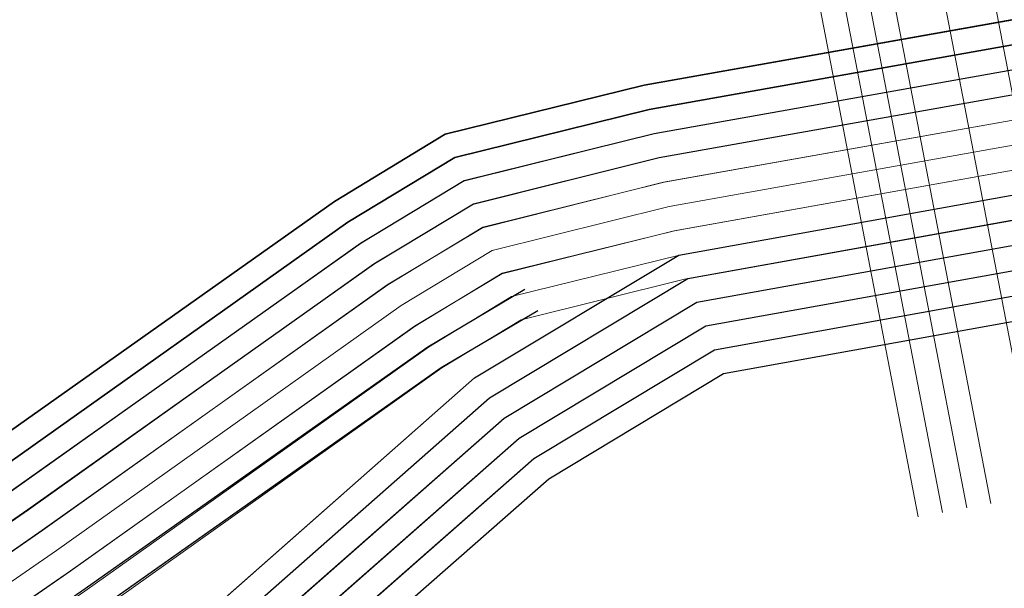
# Model space of a CAD drawing. Header units: metres. Extents: x -502 to 161, y -108 to 174.
# Tile 504 of 656: x -63.53 to -61.54, y -15.51 to -14.37. Entities that reach past the tile are written whole.
import ezdxf

# ---------------------------------------------------------------- set-up
doc = ezdxf.new("R2010")
doc.units = ezdxf.units.M
doc.header["$LTSCALE"] = 0.1
for name, color, linetype in [('BRI31-005.05-5p02-Koordinierung Lageplan 4. BA ZOB West 2022-06-15', 7, 'Continuous'), ('BRI31-005.06-5f07-Koordinierung Lageplan 4. BA ZOB Fernbusbahnh', 7, 'Continuous'), ('BRI32-005.02-5f05-Koordinierung Schemaplan 4 BA ZOB Teilbereich', 7, 'Continuous'), ('BRI32-005.03-5f06-Koordinierung Schemaplan 4 BA ZOB Teilbereich 2 Ost - Bahnhofsallee 2023-01-21', 7, 'Continuous')]:
    doc.layers.add(name, color=color, linetype=linetype)

msp = doc.modelspace()

# ---------------------------------------------------------------- linework, layer by layer
at = {"layer": 'BRI31-005.05-5p02-Koordinierung Lageplan 4. BA ZOB West 2022-06-15', "color": 190, "linetype": 'Continuous', "lineweight": 35, "true_color": 0x7f00ff, "transparency": 33554687, "flags": 128}
for points in [[(-55.7007, -13.3634), (-59.4327, -13.9934), (-61.4087, -14.3464), (-62.2647, -14.4984), (-62.6667, -14.5974), (-62.8907, -14.7334), (-63.5967, -15.2334), (-64.4177, -15.8004), (-64.8657, -15.8864), (-69.7037, -16.7484), (-75.4637, -17.6884), (-81.7337, -18.6534), (-88.9077, -20.0034), (-93.6827, -20.7334), (-98.9647, -21.6334), (-104.5957, -22.9234), (-121.8907, -26.2934), (-126.8117, -27.2034), (-150.4477, -31.7134), (-157.1307, -33.0134), (-162.7687, -32.1234), (-174.7807, -30.4434), (-178.1477, -29.6134), (-179.1357, -29.4334)], [(-55.6927, -13.4124), (-59.4247, -14.0424), (-59.9157, -14.1304), (-61.3997, -14.3954), (-62.2547, -14.5474), (-62.6477, -14.6444), (-62.8637, -14.7754), (-63.5677, -15.2744), (-64.3977, -15.8474), (-64.8567, -15.9354), (-69.6957, -16.7974), (-75.4547, -17.7374), (-81.7247, -18.7024), (-88.8997, -20.0524), (-93.6747, -20.7824), (-98.9547, -21.6824)]]:
    msp.add_lwpolyline(points, dxfattribs=at)
at = {"layer": 'BRI31-005.05-5p02-Koordinierung Lageplan 4. BA ZOB West 2022-06-15', "color": 250, "linetype": 'Continuous', "lineweight": 25, "true_color": 0x333333, "transparency": 33554687, "flags": 128}
for points in [[(-55.6847, -13.4614), (-59.4167, -14.0914), (-59.9067, -14.1794), (-61.3907, -14.4444), (-62.2447, -14.5964), (-62.6287, -14.6914), (-62.8367, -14.8174), (-63.5387, -15.3154), (-64.3777, -15.8944), (-64.8477, -15.9844), (-69.6877, -16.8464), (-75.4457, -17.7864), (-81.7157, -18.7514), (-88.8917, -20.1014), (-93.6667, -20.8314), (-98.9447, -21.7314)], [(-55.6767, -13.5104), (-59.4087, -14.1404), (-59.8977, -14.2284), (-61.3817, -14.4934), (-62.2347, -14.6454), (-62.6097, -14.7384), (-62.8097, -14.8594), (-63.5097, -15.3564), (-64.3577, -15.9414), (-64.8387, -16.0334), (-69.6797, -16.8954), (-75.4367, -17.8354), (-81.7067, -18.8004), (-88.8837, -20.1504), (-93.6587, -20.8804), (-98.9347, -21.7804)], [(-179.1357, -29.7394), (-178.2047, -29.9074), (-176.5237, -30.3244), (-174.8367, -30.8434), (-162.8247, -32.5154), (-157.1227, -33.4214), (-150.6707, -32.1644), (-150.3757, -32.1054), (-126.7397, -27.5954), (-121.8107, -26.6854), (-104.5117, -23.3154), (-93.6067, -21.1744), (-88.8337, -20.4444), (-81.6527, -19.0944), (-75.3827, -18.1294), (-69.6317, -17.1894), (-64.2647, -16.2324), (-63.2977, -15.6984), (-62.6077, -15.0894), (-62.1947, -14.8414), (-59.6597, -14.3864), (-59.3767, -14.3364), (-55.6447, -13.7064)], [(-55.6367, -13.7554), (-59.3687, -14.3854), (-59.6507, -14.4354), (-62.1767, -14.8894), (-62.5777, -15.1304), (-63.2687, -15.7394), (-64.2477, -16.2804), (-69.6237, -17.2384), (-75.3737, -18.1784), (-81.6437, -19.1434), (-88.8257, -20.4934), (-93.5977, -21.2234), (-104.5017, -23.3644), (-121.8007, -26.7344), (-126.7307, -27.6444), (-150.3667, -32.1544), (-150.6607, -32.2134), (-157.1217, -33.4724), (-162.8317, -32.5644), (-174.8437, -30.8934), (-176.5357, -30.3734), (-178.2147, -29.9564), (-179.1357, -29.7904)], [(-55.6287, -13.8044), (-59.3607, -14.4344), (-59.6427, -14.4844), (-62.1587, -14.9374), (-62.5477, -15.1714), (-63.2397, -15.7804), (-64.2307, -16.3284), (-69.6157, -17.2874), (-75.3647, -18.2274), (-81.6347, -19.1924), (-88.8177, -20.5424), (-93.5887, -21.2724), (-104.4917, -23.4134), (-121.7907, -26.7834), (-126.7217, -27.6934), (-150.3577, -32.2034), (-150.6507, -32.2624), (-157.1207, -33.5234), (-162.8387, -32.6134), (-174.8507, -30.9434), (-176.5477, -30.4224), (-178.2247, -30.0054), (-179.1357, -29.8414)], [(-55.6207, -13.8534), (-59.3527, -14.4834), (-59.6277, -14.5324), (-62.1407, -14.9854), (-62.5177, -15.2124), (-63.2107, -15.8214), (-64.2137, -16.3764), (-69.6077, -17.3364), (-75.3557, -18.2764), (-81.6257, -19.2414), (-88.8097, -20.5914), (-93.5797, -21.3214), (-104.4817, -23.4624), (-121.7807, -26.8324), (-126.7127, -27.7424), (-150.3487, -32.2524), (-150.6407, -32.3114), (-157.1197, -33.5744), (-162.8457, -32.6624), (-174.8577, -30.9934), (-176.5597, -30.4714), (-178.2347, -30.0544), (-179.1357, -29.8924)], [(-55.6127, -13.9024), (-59.3447, -14.5324), (-59.6247, -14.5824), (-62.1227, -15.0334), (-62.4877, -15.2534), (-63.1817, -15.8624), (-64.1967, -16.4244), (-69.5997, -17.3854), (-75.3467, -18.3254), (-81.6167, -19.2904), (-88.8017, -20.6404), (-93.5707, -21.3704), (-104.4717, -23.5114), (-121.7707, -26.8814), (-126.7037, -27.7914), (-150.3397, -32.3014), (-150.6307, -32.3604), (-157.1187, -33.6254), (-162.8527, -32.7114), (-174.8647, -31.0434), (-176.5717, -30.5204), (-178.2447, -30.1034), (-179.1357, -29.9434)], [(-55.6047, -13.9514), (-59.3367, -14.5814), (-62.1047, -15.0814), (-62.4577, -15.2944), (-63.1527, -15.9034), (-64.1797, -16.4724), (-69.5917, -17.4344), (-75.3377, -18.3744), (-81.6077, -19.3394), (-88.7937, -20.6894), (-93.5617, -21.4194), (-104.4617, -23.5604), (-121.7607, -26.9304), (-126.6947, -27.8404), (-150.3307, -32.3504), (-150.6207, -32.4094), (-157.1177, -33.6764), (-162.8597, -32.7604), (-174.8717, -31.0934), (-176.5837, -30.5694), (-178.2547, -30.1524), (-179.1357, -29.9944)], [(-62.5057, -14.9114), (-62.7017, -15.0274), (-63.4007, -15.5204), (-64.2987, -16.1364), (-69.6477, -17.0914), (-75.4007, -18.0314), (-81.6707, -18.9964), (-88.8497, -20.3464), (-93.6247, -21.0764), (-104.5317, -23.2174), (-121.8307, -26.5874), (-126.7577, -27.4974), (-150.3937, -32.0074), (-150.6907, -32.0664), (-157.1247, -33.3194), (-162.8107, -32.4174), (-174.8227, -30.7434), (-176.4997, -30.2264), (-178.1847, -29.8094), (-179.1357, -29.6374)], [(-62.4797, -14.9544), (-62.6747, -15.0694), (-63.3727, -15.5614), (-64.2817, -16.1844), (-69.6397, -17.1404), (-75.3917, -18.0804), (-81.6617, -19.0454), (-88.8417, -20.3954), (-93.6157, -21.1254), (-104.5217, -23.2664), (-121.8207, -26.6364), (-126.7487, -27.5464), (-150.3847, -32.0564), (-150.6807, -32.1154), (-157.1237, -33.3704), (-162.8177, -32.4664), (-174.8297, -30.7934), (-176.5117, -30.2754), (-178.1947, -29.8584), (-179.1357, -29.6884)]]:
    msp.add_lwpolyline(points, dxfattribs=at)
at = {"layer": 'BRI31-005.05-5p02-Koordinierung Lageplan 4. BA ZOB West 2022-06-15', "color": 116, "linetype": 'Continuous', "lineweight": 13, "true_color": 0x007f3f, "transparency": 33554687, "flags": 128}
for points in [[(-98.8977, -21.7234), (-93.6667, -20.8304), (-88.8927, -20.1004), (-81.7147, -18.7504), (-75.4437, -17.7854), (-69.6887, -16.8454), (-64.8477, -15.9844), (-64.3767, -15.8944), (-63.5377, -15.3154), (-62.8377, -14.8174), (-62.6297, -14.6924), (-62.2457, -14.5964), (-61.3907, -14.4444), (-59.9067, -14.1794), (-59.4177, -14.0904), (-55.6847, -13.4604)], [(-98.9347, -21.7804), (-93.6587, -20.8794), (-88.8847, -20.1494), (-81.7057, -18.7994), (-75.4347, -17.8344), (-69.6807, -16.8944), (-64.8387, -16.0334), (-64.3567, -15.9414), (-63.5087, -15.3564), (-62.8107, -14.8594), (-62.6107, -14.7394), (-62.2357, -14.6454), (-61.3817, -14.4934), (-59.8977, -14.2284), (-59.4097, -14.1394), (-55.6767, -13.5094)], [(-55.6527, -13.6584), (-59.3837, -14.2884), (-59.8707, -14.3754), (-61.3547, -14.6404), (-62.2037, -14.7924), (-62.5517, -14.8784), (-62.7277, -14.9854), (-63.4237, -15.4794), (-64.2987, -16.0824), (-64.8117, -16.1804), (-69.6547, -17.0434), (-75.4117, -17.9834), (-81.6807, -18.9484), (-88.8587, -20.2984), (-93.6347, -21.0284), (-98.8577, -21.9194)], [(-55.6447, -13.7074), (-59.3757, -14.3374), (-59.8617, -14.4244), (-61.3457, -14.6894), (-62.1937, -14.8414), (-62.5327, -14.9254), (-62.7007, -15.0274), (-63.3947, -15.5204), (-64.2787, -16.1294), (-64.8027, -16.2294), (-69.6467, -17.0924), (-75.4027, -18.0324), (-81.6717, -18.9974), (-88.8507, -20.3474), (-93.6267, -21.0774), (-98.8947, -21.9764)]]:
    msp.add_lwpolyline(points, dxfattribs=at)
at = {"layer": 'BRI31-005.05-5p02-Koordinierung Lageplan 4. BA ZOB West 2022-06-15', "color": 251, "linetype": 'Continuous', "lineweight": 13, "true_color": 0x5b5b5b, "transparency": 33554687, "flags": 128}
for points in [[(-55.6687, -13.5594), (-59.4007, -14.1894), (-59.8887, -14.2774), (-61.3727, -14.5424), (-62.2247, -14.6944), (-62.5907, -14.7854), (-62.7827, -14.9014), (-63.4807, -15.3974), (-64.3377, -15.9884), (-64.8297, -16.0824), (-69.6717, -16.9444), (-75.4277, -17.8844), (-81.6977, -18.8494), (-88.8757, -20.1994), (-93.6507, -20.9294), (-98.8777, -21.8214)], [(-55.6607, -13.6084), (-59.3927, -14.2384), (-59.8797, -14.3264), (-61.3637, -14.5914), (-62.2147, -14.7434), (-62.5717, -14.8324), (-62.7557, -14.9434), (-63.4517, -15.4384), (-64.3177, -16.0354), (-64.8207, -16.1314), (-69.6637, -16.9934), (-75.4187, -17.9334), (-81.6887, -18.8984), (-88.8677, -20.2484), (-93.6427, -20.9784), (-98.9147, -21.8784)]]:
    msp.add_lwpolyline(points, dxfattribs=at)
at = {"layer": 'BRI31-005.06-5f07-Koordinierung Lageplan 4. BA ZOB Fernbusbahnh', "color": 190, "linetype": 'Continuous', "lineweight": 30, "true_color": 0x7f00ff, "transparency": 33554687, "flags": 128}
for points in [[(-55.7007, -13.3634), (-59.4327, -13.9934), (-61.4087, -14.3464), (-62.2647, -14.4984), (-62.6667, -14.5974), (-62.8907, -14.7334), (-63.5967, -15.2334), (-64.4177, -15.8004), (-64.8657, -15.8864), (-69.7037, -16.7484), (-75.4637, -17.6884), (-81.7337, -18.6534), (-88.9077, -20.0034), (-93.6827, -20.7334), (-98.9647, -21.6334), (-104.5957, -22.9234), (-121.8907, -26.2934), (-126.8117, -27.2034), (-150.4477, -31.7134), (-157.1307, -33.0134), (-162.7687, -32.1234), (-174.7807, -30.4434), (-178.1477, -29.6134), (-179.1357, -29.4334)], [(-55.6927, -13.4124), (-59.4247, -14.0424), (-59.9157, -14.1304), (-61.3997, -14.3954), (-62.2547, -14.5474), (-62.6477, -14.6444), (-62.8637, -14.7754), (-63.5677, -15.2744), (-64.3977, -15.8474), (-64.8567, -15.9354), (-69.6957, -16.7974), (-75.4547, -17.7374), (-81.7247, -18.7024), (-88.8997, -20.0524), (-93.6747, -20.7824), (-98.9547, -21.6824)]]:
    msp.add_lwpolyline(points, dxfattribs=at)
at = {"layer": 'BRI31-005.06-5f07-Koordinierung Lageplan 4. BA ZOB Fernbusbahnh', "color": 250, "linetype": 'Continuous', "lineweight": 20, "true_color": 0x333333, "transparency": 33554687, "flags": 128}
for points in [[(-55.6847, -13.4614), (-59.4167, -14.0914), (-59.9067, -14.1794), (-61.3907, -14.4444), (-62.2447, -14.5964), (-62.6287, -14.6914), (-62.8367, -14.8174), (-63.5387, -15.3154), (-64.3777, -15.8944), (-64.8477, -15.9844), (-69.6877, -16.8464), (-75.4457, -17.7864), (-81.7157, -18.7514), (-88.8917, -20.1014), (-93.6667, -20.8314), (-98.9447, -21.7314)], [(-55.6767, -13.5104), (-59.4087, -14.1404), (-59.8977, -14.2284), (-61.3817, -14.4934), (-62.2347, -14.6454), (-62.6097, -14.7384), (-62.8097, -14.8594), (-63.5097, -15.3564), (-64.3577, -15.9414), (-64.8387, -16.0334), (-69.6797, -16.8954), (-75.4367, -17.8354), (-81.7067, -18.8004), (-88.8837, -20.1504), (-93.6587, -20.8804), (-98.9347, -21.7804)], [(-179.1357, -29.7394), (-178.2047, -29.9074), (-176.5237, -30.3244), (-174.8367, -30.8434), (-162.8247, -32.5154), (-157.1227, -33.4214), (-150.6707, -32.1644), (-150.3757, -32.1054), (-126.7397, -27.5954), (-121.8107, -26.6854), (-104.5117, -23.3154), (-93.6067, -21.1744), (-88.8337, -20.4444), (-81.6527, -19.0944), (-75.3827, -18.1294), (-69.6317, -17.1894), (-64.2647, -16.2324), (-63.2977, -15.6984), (-62.6077, -15.0894), (-62.1947, -14.8414), (-59.6597, -14.3864), (-59.3767, -14.3364), (-55.6447, -13.7064)], [(-55.6367, -13.7554), (-59.3687, -14.3854), (-59.6507, -14.4354), (-62.1767, -14.8894), (-62.5777, -15.1304), (-63.2687, -15.7394), (-64.2477, -16.2804), (-69.6237, -17.2384), (-75.3737, -18.1784), (-81.6437, -19.1434), (-88.8257, -20.4934), (-93.5977, -21.2234), (-104.5017, -23.3644), (-121.8007, -26.7344), (-126.7307, -27.6444), (-150.3667, -32.1544), (-150.6607, -32.2134), (-157.1217, -33.4724), (-162.8317, -32.5644), (-174.8437, -30.8934), (-176.5357, -30.3734), (-178.2147, -29.9564), (-179.1357, -29.7904)], [(-55.6287, -13.8044), (-59.3607, -14.4344), (-59.6427, -14.4844), (-62.1587, -14.9374), (-62.5477, -15.1714), (-63.2397, -15.7804), (-64.2307, -16.3284), (-69.6157, -17.2874), (-75.3647, -18.2274), (-81.6347, -19.1924), (-88.8177, -20.5424), (-93.5887, -21.2724), (-104.4917, -23.4134), (-121.7907, -26.7834), (-126.7217, -27.6934), (-150.3577, -32.2034), (-150.6507, -32.2624), (-157.1207, -33.5234), (-162.8387, -32.6134), (-174.8507, -30.9434), (-176.5477, -30.4224), (-178.2247, -30.0054), (-179.1357, -29.8414)], [(-55.6207, -13.8534), (-59.3527, -14.4834), (-59.6277, -14.5324), (-62.1407, -14.9854), (-62.5177, -15.2124), (-63.2107, -15.8214), (-64.2137, -16.3764), (-69.6077, -17.3364), (-75.3557, -18.2764), (-81.6257, -19.2414), (-88.8097, -20.5914), (-93.5797, -21.3214), (-104.4817, -23.4624), (-121.7807, -26.8324), (-126.7127, -27.7424), (-150.3487, -32.2524), (-150.6407, -32.3114), (-157.1197, -33.5744), (-162.8457, -32.6624), (-174.8577, -30.9934), (-176.5597, -30.4714), (-178.2347, -30.0544), (-179.1357, -29.8924)], [(-55.6127, -13.9024), (-59.3447, -14.5324), (-59.6247, -14.5824), (-62.1227, -15.0334), (-62.4877, -15.2534), (-63.1817, -15.8624), (-64.1967, -16.4244), (-69.5997, -17.3854), (-75.3467, -18.3254), (-81.6167, -19.2904), (-88.8017, -20.6404), (-93.5707, -21.3704), (-104.4717, -23.5114), (-121.7707, -26.8814), (-126.7037, -27.7914), (-150.3397, -32.3014), (-150.6307, -32.3604), (-157.1187, -33.6254), (-162.8527, -32.7114), (-174.8647, -31.0434), (-176.5717, -30.5204), (-178.2447, -30.1034), (-179.1357, -29.9434)], [(-55.6047, -13.9514), (-59.3367, -14.5814), (-62.1047, -15.0814), (-62.4577, -15.2944), (-63.1527, -15.9034), (-64.1797, -16.4724), (-69.5917, -17.4344), (-75.3377, -18.3744), (-81.6077, -19.3394), (-88.7937, -20.6894), (-93.5617, -21.4194), (-104.4617, -23.5604), (-121.7607, -26.9304), (-126.6947, -27.8404), (-150.3307, -32.3504), (-150.6207, -32.4094), (-157.1177, -33.6764), (-162.8597, -32.7604), (-174.8717, -31.0934), (-176.5837, -30.5694), (-178.2547, -30.1524), (-179.1357, -29.9944)], [(-62.5057, -14.9114), (-62.7017, -15.0274), (-63.4007, -15.5204), (-64.2987, -16.1364), (-69.6477, -17.0914), (-75.4007, -18.0314), (-81.6707, -18.9964), (-88.8497, -20.3464), (-93.6247, -21.0764), (-104.5317, -23.2174), (-121.8307, -26.5874), (-126.7577, -27.4974), (-150.3937, -32.0074), (-150.6907, -32.0664), (-157.1247, -33.3194), (-162.8107, -32.4174), (-174.8227, -30.7434), (-176.4997, -30.2264), (-178.1847, -29.8094), (-179.1357, -29.6374)], [(-62.4797, -14.9544), (-62.6747, -15.0694), (-63.3727, -15.5614), (-64.2817, -16.1844), (-69.6397, -17.1404), (-75.3917, -18.0804), (-81.6617, -19.0454), (-88.8417, -20.3954), (-93.6157, -21.1254), (-104.5217, -23.2664), (-121.8207, -26.6364), (-126.7487, -27.5464), (-150.3847, -32.0564), (-150.6807, -32.1154), (-157.1237, -33.3704), (-162.8177, -32.4664), (-174.8297, -30.7934), (-176.5117, -30.2754), (-178.1947, -29.8584), (-179.1357, -29.6884)]]:
    msp.add_lwpolyline(points, dxfattribs=at)
at = {"layer": 'BRI32-005.02-5f05-Koordinierung Schemaplan 4 BA ZOB Teilbereich', "color": 190, "linetype": 'Continuous', "lineweight": 35, "true_color": 0x7f00ff, "transparency": 33554687, "flags": 128}
for points in [[(-55.7007, -13.3634), (-59.4327, -13.9934), (-61.4087, -14.3464), (-62.2647, -14.4984), (-62.6667, -14.5974), (-62.8907, -14.7334), (-63.5967, -15.2334), (-64.4177, -15.8004), (-64.8657, -15.8864), (-69.7037, -16.7484), (-75.4637, -17.6884), (-81.7337, -18.6534), (-88.9077, -20.0034), (-93.6827, -20.7334), (-98.9647, -21.6334), (-104.5957, -22.9234), (-121.8907, -26.2934), (-126.8117, -27.2034), (-150.4477, -31.7134), (-157.1307, -33.0134), (-162.7687, -32.1234), (-174.7807, -30.4434), (-178.1477, -29.6134), (-179.1357, -29.4334)], [(-55.6927, -13.4124), (-59.4247, -14.0424), (-59.9157, -14.1304), (-61.3997, -14.3954), (-62.2547, -14.5474), (-62.6477, -14.6444), (-62.8637, -14.7754), (-63.5677, -15.2744), (-64.3977, -15.8474), (-64.8567, -15.9354), (-69.6957, -16.7974), (-75.4547, -17.7374), (-81.7247, -18.7024), (-88.8997, -20.0524), (-93.6747, -20.7824), (-98.9547, -21.6824)]]:
    msp.add_lwpolyline(points, dxfattribs=at)
at = {"layer": 'BRI32-005.02-5f05-Koordinierung Schemaplan 4 BA ZOB Teilbereich', "color": 250, "linetype": 'Continuous', "lineweight": 25, "true_color": 0x333333, "transparency": 33554687, "flags": 128}
for points in [[(-55.6847, -13.4614), (-59.4167, -14.0914), (-59.9067, -14.1794), (-61.3907, -14.4444), (-62.2447, -14.5964), (-62.6287, -14.6914), (-62.8367, -14.8174), (-63.5387, -15.3154), (-64.3777, -15.8944), (-64.8477, -15.9844), (-69.6877, -16.8464), (-75.4457, -17.7864), (-81.7157, -18.7514), (-88.8917, -20.1014), (-93.6667, -20.8314), (-98.9447, -21.7314)], [(-55.6767, -13.5104), (-59.4087, -14.1404), (-59.8977, -14.2284), (-61.3817, -14.4934), (-62.2347, -14.6454), (-62.6097, -14.7384), (-62.8097, -14.8594), (-63.5097, -15.3564), (-64.3577, -15.9414), (-64.8387, -16.0334), (-69.6797, -16.8954), (-75.4367, -17.8354), (-81.7067, -18.8004), (-88.8837, -20.1504), (-93.6587, -20.8804), (-98.9347, -21.7804)], [(-179.1357, -29.7394), (-178.2047, -29.9074), (-176.5237, -30.3244), (-174.8367, -30.8434), (-162.8247, -32.5154), (-157.1227, -33.4214), (-150.6707, -32.1644), (-150.3757, -32.1054), (-126.7397, -27.5954), (-121.8107, -26.6854), (-104.5117, -23.3154), (-93.6067, -21.1744), (-88.8337, -20.4444), (-81.6527, -19.0944), (-75.3827, -18.1294), (-69.6317, -17.1894), (-64.2647, -16.2324), (-63.2977, -15.6984), (-62.6077, -15.0894), (-62.1947, -14.8414), (-59.6597, -14.3864), (-59.3767, -14.3364), (-55.6447, -13.7064)], [(-55.6367, -13.7554), (-59.3687, -14.3854), (-59.6507, -14.4354), (-62.1767, -14.8894), (-62.5777, -15.1304), (-63.2687, -15.7394), (-64.2477, -16.2804), (-69.6237, -17.2384), (-75.3737, -18.1784), (-81.6437, -19.1434), (-88.8257, -20.4934), (-93.5977, -21.2234), (-104.5017, -23.3644), (-121.8007, -26.7344), (-126.7307, -27.6444), (-150.3667, -32.1544), (-150.6607, -32.2134), (-157.1217, -33.4724), (-162.8317, -32.5644), (-174.8437, -30.8934), (-176.5357, -30.3734), (-178.2147, -29.9564), (-179.1357, -29.7904)], [(-55.6287, -13.8044), (-59.3607, -14.4344), (-59.6427, -14.4844), (-62.1587, -14.9374), (-62.5477, -15.1714), (-63.2397, -15.7804), (-64.2307, -16.3284), (-69.6157, -17.2874), (-75.3647, -18.2274), (-81.6347, -19.1924), (-88.8177, -20.5424), (-93.5887, -21.2724), (-104.4917, -23.4134), (-121.7907, -26.7834), (-126.7217, -27.6934), (-150.3577, -32.2034), (-150.6507, -32.2624), (-157.1207, -33.5234), (-162.8387, -32.6134), (-174.8507, -30.9434), (-176.5477, -30.4224), (-178.2247, -30.0054), (-179.1357, -29.8414)], [(-55.6207, -13.8534), (-59.3527, -14.4834), (-59.6277, -14.5324), (-62.1407, -14.9854), (-62.5177, -15.2124), (-63.2107, -15.8214), (-64.2137, -16.3764), (-69.6077, -17.3364), (-75.3557, -18.2764), (-81.6257, -19.2414), (-88.8097, -20.5914), (-93.5797, -21.3214), (-104.4817, -23.4624), (-121.7807, -26.8324), (-126.7127, -27.7424), (-150.3487, -32.2524), (-150.6407, -32.3114), (-157.1197, -33.5744), (-162.8457, -32.6624), (-174.8577, -30.9934), (-176.5597, -30.4714), (-178.2347, -30.0544), (-179.1357, -29.8924)], [(-55.6127, -13.9024), (-59.3447, -14.5324), (-59.6247, -14.5824), (-62.1227, -15.0334), (-62.4877, -15.2534), (-63.1817, -15.8624), (-64.1967, -16.4244), (-69.5997, -17.3854), (-75.3467, -18.3254), (-81.6167, -19.2904), (-88.8017, -20.6404), (-93.5707, -21.3704), (-104.4717, -23.5114), (-121.7707, -26.8814), (-126.7037, -27.7914), (-150.3397, -32.3014), (-150.6307, -32.3604), (-157.1187, -33.6254), (-162.8527, -32.7114), (-174.8647, -31.0434), (-176.5717, -30.5204), (-178.2447, -30.1034), (-179.1357, -29.9434)], [(-55.6047, -13.9514), (-59.3367, -14.5814), (-62.1047, -15.0814), (-62.4577, -15.2944), (-63.1527, -15.9034), (-64.1797, -16.4724), (-69.5917, -17.4344), (-75.3377, -18.3744), (-81.6077, -19.3394), (-88.7937, -20.6894), (-93.5617, -21.4194), (-104.4617, -23.5604), (-121.7607, -26.9304), (-126.6947, -27.8404), (-150.3307, -32.3504), (-150.6207, -32.4094), (-157.1177, -33.6764), (-162.8597, -32.7604), (-174.8717, -31.0934), (-176.5837, -30.5694), (-178.2547, -30.1524), (-179.1357, -29.9944)]]:
    msp.add_lwpolyline(points, dxfattribs=at)
at = {"layer": 'BRI32-005.02-5f05-Koordinierung Schemaplan 4 BA ZOB Teilbereich', "color": 116, "linetype": 'Continuous', "lineweight": 13, "true_color": 0x007f3f, "transparency": 33554687, "flags": 128}
for points in [[(-98.8977, -21.7234), (-93.6667, -20.8304), (-88.8927, -20.1004), (-81.7147, -18.7504), (-75.4437, -17.7854), (-69.6887, -16.8454), (-64.8477, -15.9844), (-64.3767, -15.8944), (-63.5377, -15.3154), (-62.8377, -14.8174), (-62.6297, -14.6924), (-62.2457, -14.5964), (-61.3907, -14.4444), (-59.9067, -14.1794), (-59.4177, -14.0904), (-55.6847, -13.4604)], [(-98.9347, -21.7804), (-93.6587, -20.8794), (-88.8847, -20.1494), (-81.7057, -18.7994), (-75.4347, -17.8344), (-69.6807, -16.8944), (-64.8387, -16.0334), (-64.3567, -15.9414), (-63.5087, -15.3564), (-62.8107, -14.8594), (-62.6107, -14.7394), (-62.2357, -14.6454), (-61.3817, -14.4934), (-59.8977, -14.2284), (-59.4097, -14.1394), (-55.6767, -13.5094)], [(-97.8377, -17.4674), (-97.1877, -21.0354), (-96.9687, -21.3424), (-96.6307, -21.4384), (-93.6507, -20.9284), (-88.8767, -20.1984), (-81.6967, -18.8484), (-75.4257, -17.8834), (-69.6727, -16.9434), (-64.8297, -16.0824), (-64.3367, -15.9884), (-63.4797, -15.3974), (-62.7837, -14.9014), (-62.5917, -14.7864), (-62.2257, -14.6944), (-61.3727, -14.5424), (-59.8887, -14.2774), (-59.4017, -14.1884), (-55.6687, -13.5584)], [(-55.6527, -13.6584), (-59.3837, -14.2884), (-59.8707, -14.3754), (-61.3547, -14.6404), (-62.2037, -14.7924), (-62.5517, -14.8784), (-62.7277, -14.9854), (-63.4237, -15.4794), (-64.2987, -16.0824), (-64.8117, -16.1804), (-69.6547, -17.0434), (-75.4117, -17.9834), (-81.6807, -18.9484), (-88.8587, -20.2984), (-93.6347, -21.0284), (-98.8577, -21.9194)], [(-55.6447, -13.7074), (-59.3757, -14.3374), (-59.8617, -14.4244), (-61.3457, -14.6894), (-62.1937, -14.8414), (-62.5327, -14.9254), (-62.7007, -15.0274), (-63.3947, -15.5204), (-64.2787, -16.1294), (-64.8027, -16.2294), (-69.6467, -17.0924), (-75.4027, -18.0324), (-81.6717, -18.9974), (-88.8507, -20.3474), (-93.6267, -21.0774), (-98.8947, -21.9764)], [(-55.6367, -13.7564), (-59.3677, -14.3864), (-59.8527, -14.4734), (-61.3367, -14.7384), (-62.1837, -14.8904), (-62.5137, -14.9724), (-62.6737, -15.0694), (-63.3657, -15.5614), (-64.2587, -16.1764), (-64.7937, -16.2784), (-69.6387, -17.1414), (-75.3937, -18.0814), (-81.6627, -19.0464), (-88.8427, -20.3964), (-93.6187, -21.1264), (-96.6407, -21.6424), (-97.0907, -21.5164), (-97.3757, -21.1154), (-98.0337, -17.5034), (-97.8377, -17.4674)]]:
    msp.add_lwpolyline(points, dxfattribs=at)
at = {"layer": 'BRI32-005.02-5f05-Koordinierung Schemaplan 4 BA ZOB Teilbereich', "color": 251, "linetype": 'Continuous', "lineweight": 13, "true_color": 0x5b5b5b, "transparency": 33554687, "flags": 128}
for points in [[(-55.6687, -13.5594), (-59.4007, -14.1894), (-59.8887, -14.2774), (-61.3727, -14.5424), (-62.2247, -14.6944), (-62.5907, -14.7854), (-62.7827, -14.9014), (-63.4807, -15.3974), (-64.3377, -15.9884), (-64.8297, -16.0824), (-69.6717, -16.9444), (-75.4277, -17.8844), (-81.6977, -18.8494), (-88.8757, -20.1994), (-93.6507, -20.9294), (-98.8777, -21.8214)], [(-55.6607, -13.6084), (-59.3927, -14.2384), (-59.8797, -14.3264), (-61.3637, -14.5914), (-62.2147, -14.7434), (-62.5717, -14.8324), (-62.7557, -14.9434), (-63.4517, -15.4384), (-64.3177, -16.0354), (-64.8207, -16.1314), (-69.6637, -16.9934), (-75.4187, -17.9334), (-81.6887, -18.8984), (-88.8677, -20.2484), (-93.6427, -20.9784), (-98.9147, -21.8784)], [(-97.9357, -17.4854), (-97.2817, -21.0754), (-97.0297, -21.4294), (-96.6357, -21.5404), (-93.6347, -21.0274), (-88.8597, -20.2974), (-81.6797, -18.9474), (-75.4097, -17.9824), (-69.6557, -17.0424), (-64.8117, -16.1804), (-64.2977, -16.0824), (-63.4227, -15.4794), (-62.7287, -14.9854), (-62.5527, -14.8794), (-62.2047, -14.7924), (-61.3547, -14.6404), (-59.8707, -14.3754), (-59.3847, -14.2874), (-55.6527, -13.6574)]]:
    msp.add_lwpolyline(points, dxfattribs=at)
at = {"layer": 'BRI32-005.03-5f06-Koordinierung Schemaplan 4 BA ZOB Teilbereich 2 Ost - Bahnhofsallee 2023-01-21', "color": 250, "linetype": 'Continuous', "lineweight": 20, "true_color": 0x333333, "transparency": 33554687, "flags": 128}
for points in [[(-61.3687, -15.3064), (-62.1967, -11.0094), (-62.2967, -9.9004), (-63.1277, -1.9434)], [(-61.6137, -15.3524), (-62.4417, -11.0554), (-62.5577, -9.9274), (-63.3777, -1.9684)], [(-61.5647, -15.3434), (-62.3927, -11.0464), (-62.5077, -9.9224), (-63.3277, -1.9634)], [(-61.4667, -15.3254), (-62.2947, -11.0284), (-62.3147, -10.8164), (-63.2277, -1.9534)], [(-61.7117, -15.3704), (-62.5397, -11.0734), (-62.6577, -9.9374), (-63.4777, -1.9784)], [(-61.6627, -15.3614), (-62.4907, -11.0644), (-62.6077, -9.9324), (-63.4277, -1.9734)], [(-55.6847, -13.4614), (-59.4167, -14.0914), (-59.9067, -14.1794), (-61.3907, -14.4444), (-62.2447, -14.5964), (-62.6287, -14.6914), (-62.8367, -14.8174), (-63.5387, -15.3154), (-64.3777, -15.8944), (-64.8477, -15.9844), (-69.6877, -16.8464), (-75.4457, -17.7864), (-81.7157, -18.7514), (-88.8917, -20.1014), (-93.6667, -20.8314), (-98.9447, -21.7314)], [(-55.6767, -13.5104), (-59.4087, -14.1404), (-59.8977, -14.2284), (-61.3817, -14.4934), (-62.2347, -14.6454), (-62.6097, -14.7384), (-62.8097, -14.8594), (-63.5097, -15.3564), (-64.3577, -15.9414), (-64.8387, -16.0334), (-69.6797, -16.8954), (-75.4367, -17.8354), (-81.7067, -18.8004), (-88.8837, -20.1504), (-93.6587, -20.8804), (-98.9347, -21.7804)], [(-179.1357, -29.7394), (-178.2047, -29.9074), (-176.5237, -30.3244), (-174.8367, -30.8434), (-162.8247, -32.5154), (-157.1227, -33.4214), (-150.6707, -32.1644), (-150.3757, -32.1054), (-126.7397, -27.5954), (-121.8107, -26.6854), (-104.5117, -23.3154), (-93.6067, -21.1744), (-88.8337, -20.4444), (-81.6527, -19.0944), (-75.3827, -18.1294), (-69.6317, -17.1894), (-64.2647, -16.2324), (-63.2977, -15.6984), (-62.6077, -15.0894), (-62.1947, -14.8414), (-59.6597, -14.3864), (-59.3767, -14.3364), (-55.6447, -13.7064)], [(-55.6367, -13.7554), (-59.3687, -14.3854), (-59.6507, -14.4354), (-62.1767, -14.8894), (-62.5777, -15.1304), (-63.2687, -15.7394), (-64.2477, -16.2804), (-69.6237, -17.2384), (-75.3737, -18.1784), (-81.6437, -19.1434), (-88.8257, -20.4934), (-93.5977, -21.2234), (-104.5017, -23.3644), (-121.8007, -26.7344), (-126.7307, -27.6444), (-150.3667, -32.1544), (-150.6607, -32.2134), (-157.1217, -33.4724), (-162.8317, -32.5644), (-174.8437, -30.8934), (-176.5357, -30.3734), (-178.2147, -29.9564), (-179.1357, -29.7904)], [(-55.6287, -13.8044), (-59.3607, -14.4344), (-59.6427, -14.4844), (-62.1587, -14.9374), (-62.5477, -15.1714), (-63.2397, -15.7804), (-64.2307, -16.3284), (-69.6157, -17.2874), (-75.3647, -18.2274), (-81.6347, -19.1924), (-88.8177, -20.5424), (-93.5887, -21.2724), (-104.4917, -23.4134), (-121.7907, -26.7834), (-126.7217, -27.6934), (-150.3577, -32.2034), (-150.6507, -32.2624), (-157.1207, -33.5234), (-162.8387, -32.6134), (-174.8507, -30.9434), (-176.5477, -30.4224), (-178.2247, -30.0054), (-179.1357, -29.8414)], [(-55.6207, -13.8534), (-59.3527, -14.4834), (-59.6277, -14.5324), (-62.1407, -14.9854), (-62.5177, -15.2124), (-63.2107, -15.8214), (-64.2137, -16.3764), (-69.6077, -17.3364), (-75.3557, -18.2764), (-81.6257, -19.2414), (-88.8097, -20.5914), (-93.5797, -21.3214), (-104.4817, -23.4624), (-121.7807, -26.8324), (-126.7127, -27.7424), (-150.3487, -32.2524), (-150.6407, -32.3114), (-157.1197, -33.5744), (-162.8457, -32.6624), (-174.8577, -30.9934), (-176.5597, -30.4714), (-178.2347, -30.0544), (-179.1357, -29.8924)], [(-55.6127, -13.9024), (-59.3447, -14.5324), (-59.6247, -14.5824), (-62.1227, -15.0334), (-62.4877, -15.2534), (-63.1817, -15.8624), (-64.1967, -16.4244), (-69.5997, -17.3854), (-75.3467, -18.3254), (-81.6167, -19.2904), (-88.8017, -20.6404), (-93.5707, -21.3704), (-104.4717, -23.5114), (-121.7707, -26.8814), (-126.7037, -27.7914), (-150.3397, -32.3014), (-150.6307, -32.3604), (-157.1187, -33.6254), (-162.8527, -32.7114), (-174.8647, -31.0434), (-176.5717, -30.5204), (-178.2447, -30.1034), (-179.1357, -29.9434)], [(-55.6047, -13.9514), (-59.3367, -14.5814), (-62.1047, -15.0814), (-62.4577, -15.2944), (-63.1527, -15.9034), (-64.1797, -16.4724), (-69.5917, -17.4344), (-75.3377, -18.3744), (-81.6077, -19.3394), (-88.7937, -20.6894), (-93.5617, -21.4194), (-104.4617, -23.5604), (-121.7607, -26.9304), (-126.6947, -27.8404), (-150.3307, -32.3504), (-150.6207, -32.4094), (-157.1177, -33.6764), (-162.8597, -32.7604), (-174.8717, -31.0934), (-176.5837, -30.5694), (-178.2547, -30.1524), (-179.1357, -29.9944)], [(-62.5057, -14.9114), (-62.7017, -15.0274), (-63.4007, -15.5204), (-64.2987, -16.1364), (-69.6477, -17.0914), (-75.4007, -18.0314), (-81.6707, -18.9964), (-88.8497, -20.3464), (-93.6247, -21.0764), (-104.5317, -23.2174), (-121.8307, -26.5874), (-126.7577, -27.4974), (-150.3937, -32.0074), (-150.6907, -32.0664), (-157.1247, -33.3194), (-162.8107, -32.4174), (-174.8227, -30.7434), (-176.4997, -30.2264), (-178.1847, -29.8094), (-179.1357, -29.6374)], [(-62.4797, -14.9544), (-62.6747, -15.0694), (-63.3727, -15.5614), (-64.2817, -16.1844), (-69.6397, -17.1404), (-75.3917, -18.0804), (-81.6617, -19.0454), (-88.8417, -20.3954), (-93.6157, -21.1254), (-104.5217, -23.2664), (-121.8207, -26.6364), (-126.7487, -27.5464), (-150.3847, -32.0564), (-150.6807, -32.1154), (-157.1237, -33.3704), (-162.8177, -32.4664), (-174.8297, -30.7934), (-176.5117, -30.2754), (-178.1947, -29.8584), (-179.1357, -29.6884)]]:
    msp.add_lwpolyline(points, dxfattribs=at)
at = {"layer": 'BRI32-005.03-5f06-Koordinierung Schemaplan 4 BA ZOB Teilbereich 2 Ost - Bahnhofsallee 2023-01-21', "color": 190, "linetype": 'Continuous', "lineweight": 30, "true_color": 0x7f00ff, "transparency": 33554687, "flags": 128}
for points in [[(-55.7007, -13.3634), (-59.4327, -13.9934), (-61.4087, -14.3464), (-62.2647, -14.4984), (-62.6667, -14.5974), (-62.8907, -14.7334), (-63.5967, -15.2334), (-64.4177, -15.8004), (-64.8657, -15.8864), (-69.7037, -16.7484), (-75.4637, -17.6884), (-81.7337, -18.6534), (-88.9077, -20.0034), (-93.6827, -20.7334), (-98.9647, -21.6334), (-104.5957, -22.9234), (-121.8907, -26.2934), (-126.8117, -27.2034), (-150.4477, -31.7134), (-157.1307, -33.0134), (-162.7687, -32.1234), (-174.7807, -30.4434), (-178.1477, -29.6134), (-179.1357, -29.4334)], [(-55.6927, -13.4124), (-59.4247, -14.0424), (-59.9157, -14.1304), (-61.3997, -14.3954), (-62.2547, -14.5474), (-62.6477, -14.6444), (-62.8637, -14.7754), (-63.5677, -15.2744), (-64.3977, -15.8474), (-64.8567, -15.9354), (-69.6957, -16.7974), (-75.4547, -17.7374), (-81.7247, -18.7024), (-88.8997, -20.0524), (-93.6747, -20.7824), (-98.9547, -21.6824)]]:
    msp.add_lwpolyline(points, dxfattribs=at)
at = {"layer": 'BRI32-005.03-5f06-Koordinierung Schemaplan 4 BA ZOB Teilbereich 2 Ost - Bahnhofsallee 2023-01-21', "color": 116, "linetype": 'Continuous', "lineweight": 9, "true_color": 0x007f3f, "transparency": 33554687, "flags": 128}
for points in [[(-98.8977, -21.7234), (-93.6667, -20.8304), (-88.8927, -20.1004), (-81.7147, -18.7504), (-75.4437, -17.7854), (-69.6887, -16.8454), (-64.8477, -15.9844), (-64.3767, -15.8944), (-63.5377, -15.3154), (-62.8377, -14.8174), (-62.6297, -14.6924), (-62.2457, -14.5964), (-61.3907, -14.4444), (-59.9067, -14.1794), (-59.4177, -14.0904), (-55.6847, -13.4604)], [(-98.9347, -21.7804), (-93.6587, -20.8794), (-88.8847, -20.1494), (-81.7057, -18.7994), (-75.4347, -17.8344), (-69.6807, -16.8944), (-64.8387, -16.0334), (-64.3567, -15.9414), (-63.5087, -15.3564), (-62.8107, -14.8594), (-62.6107, -14.7394), (-62.2357, -14.6454), (-61.3817, -14.4934), (-59.8977, -14.2284), (-59.4097, -14.1394), (-55.6767, -13.5094)], [(-97.8377, -17.4674), (-97.1877, -21.0354), (-96.9687, -21.3424), (-96.6307, -21.4384), (-93.6507, -20.9284), (-88.8767, -20.1984), (-81.6967, -18.8484), (-75.4257, -17.8834), (-69.6727, -16.9434), (-64.8297, -16.0824), (-64.3367, -15.9884), (-63.4797, -15.3974), (-62.7837, -14.9014), (-62.5917, -14.7864), (-62.2257, -14.6944), (-61.3727, -14.5424), (-59.8887, -14.2774), (-59.4017, -14.1884), (-55.6687, -13.5584)], [(-55.6527, -13.6584), (-59.3837, -14.2884), (-59.8707, -14.3754), (-61.3547, -14.6404), (-62.2037, -14.7924), (-62.5517, -14.8784), (-62.7277, -14.9854), (-63.4237, -15.4794), (-64.2987, -16.0824), (-64.8117, -16.1804), (-69.6547, -17.0434), (-75.4117, -17.9834), (-81.6807, -18.9484), (-88.8587, -20.2984), (-93.6347, -21.0284), (-98.8577, -21.9194)], [(-55.6447, -13.7074), (-59.3757, -14.3374), (-59.8617, -14.4244), (-61.3457, -14.6894), (-62.1937, -14.8414), (-62.5327, -14.9254), (-62.7007, -15.0274), (-63.3947, -15.5204), (-64.2787, -16.1294), (-64.8027, -16.2294), (-69.6467, -17.0924), (-75.4027, -18.0324), (-81.6717, -18.9974), (-88.8507, -20.3474), (-93.6267, -21.0774), (-98.8947, -21.9764)], [(-55.6367, -13.7564), (-59.3677, -14.3864), (-59.8527, -14.4734), (-61.3367, -14.7384), (-62.1837, -14.8904), (-62.5137, -14.9724), (-62.6737, -15.0694), (-63.3657, -15.5614), (-64.2587, -16.1764), (-64.7937, -16.2784), (-69.6387, -17.1414), (-75.3937, -18.0814), (-81.6627, -19.0464), (-88.8427, -20.3964), (-93.6187, -21.1264), (-96.6407, -21.6424), (-97.0907, -21.5164), (-97.3757, -21.1154), (-98.0337, -17.5034), (-97.8377, -17.4674)]]:
    msp.add_lwpolyline(points, dxfattribs=at)
at = {"layer": 'BRI32-005.03-5f06-Koordinierung Schemaplan 4 BA ZOB Teilbereich 2 Ost - Bahnhofsallee 2023-01-21', "color": 251, "linetype": 'Continuous', "lineweight": 9, "true_color": 0x5b5b5b, "transparency": 33554687, "flags": 128}
for points in [[(-55.6687, -13.5594), (-59.4007, -14.1894), (-59.8887, -14.2774), (-61.3727, -14.5424), (-62.2247, -14.6944), (-62.5907, -14.7854), (-62.7827, -14.9014), (-63.4807, -15.3974), (-64.3377, -15.9884), (-64.8297, -16.0824), (-69.6717, -16.9444), (-75.4277, -17.8844), (-81.6977, -18.8494), (-88.8757, -20.1994), (-93.6507, -20.9294), (-98.8777, -21.8214)], [(-55.6607, -13.6084), (-59.3927, -14.2384), (-59.8797, -14.3264), (-61.3637, -14.5914), (-62.2147, -14.7434), (-62.5717, -14.8324), (-62.7557, -14.9434), (-63.4517, -15.4384), (-64.3177, -16.0354), (-64.8207, -16.1314), (-69.6637, -16.9934), (-75.4187, -17.9334), (-81.6887, -18.8984), (-88.8677, -20.2484), (-93.6427, -20.9784), (-98.9147, -21.8784)], [(-97.9357, -17.4854), (-97.2817, -21.0754), (-97.0297, -21.4294), (-96.6357, -21.5404), (-93.6347, -21.0274), (-88.8597, -20.2974), (-81.6797, -18.9474), (-75.4097, -17.9824), (-69.6557, -17.0424), (-64.8117, -16.1804), (-64.2977, -16.0824), (-63.4227, -15.4794), (-62.7287, -14.9854), (-62.5527, -14.8794), (-62.2047, -14.7924), (-61.3547, -14.6404), (-59.8707, -14.3754), (-59.3847, -14.2874), (-55.6527, -13.6574)]]:
    msp.add_lwpolyline(points, dxfattribs=at)

doc.saveas('drawing.dxf')
